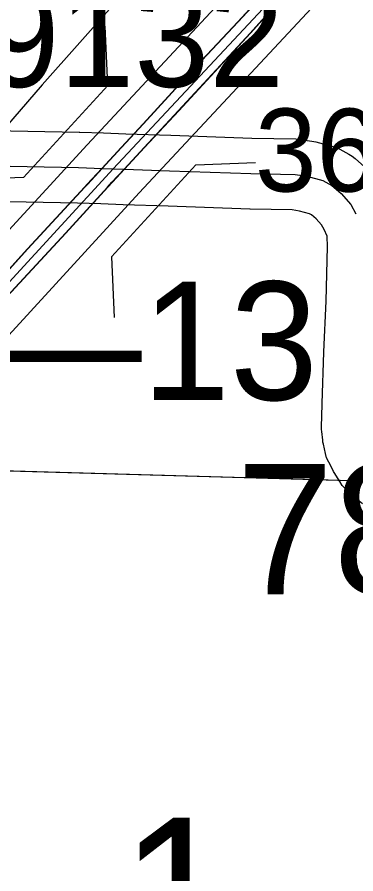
# Model space of a CAD drawing. Extents: x -132.8 to -73.3, y -60 to -26.
# Drawn here: x -116.318 to -116.032, y -44.86 to -44.136 of the extents above; entities that cross this region are included whole.
import ezdxf

# ---------------------------------------------------------------- set-up
doc = ezdxf.new("R2010")
doc.units = 0
for name, color, linetype in [('tdCoDivCarto', 7, 'Continuous'), ('tdCoHydroRiver', 7, 'Continuous'), ('tdCoInt', 7, 'Continuous'), ('tdCoIntCL', 7, 'Continuous'), ('tdCoIntRte', 7, 'Continuous'), ('tdCoPrimary', 7, 'Continuous'), ('tdCoSecRdNmbr', 7, 'Continuous'), ('tdCoSecRteBand', 7, 'Continuous'), ('tdCoSecRteCL', 7, 'Continuous'), ('tdCoSectLine', 7, 'Continuous'), ('tdCoSectLinePart', 7, 'Continuous'), ('tdCoSectNmbr', 7, 'Continuous'), ('tdCoStrucDivPri', 7, 'Continuous'), ('tdCoStrucPriMaintName', 7, 'Continuous'), ('tdCoStrucSecFHWANum', 7, 'Continuous'), ('tdCoSurfGravel', 7, 'Continuous'), ('tdCoTwpBndry', 7, 'Continuous'), ('tdCoTwpBndryShd', 7, 'Continuous'), ('tdStHwyIntRefPost1', 7, 'Continuous')]:
    doc.layers.add(name, color=color, linetype=linetype)

msp = doc.modelspace()

# ---------------------------------------------------------------- linework, layer by layer
at = {"layer": 'tdCoDivCarto'}
for p, q in [((-116.08488, -44.08922), (-116.13174, -44.14027)), ((-116.12133, -44.14974), (-116.07423, -44.09721)), ((-116.13174, -44.14027), (-116.17539, -44.18663)), ((-116.182, -44.21534), (-116.12133, -44.14974)), ((-116.17539, -44.18663), (-116.21164, -44.22634)), ((-116.21089, -44.24652), (-116.182, -44.21534)), ((-116.21164, -44.22634), (-116.2302, -44.24637)), ((-116.2302, -44.24637), (-116.24656, -44.26404)), ((-116.22775, -44.26472), (-116.21089, -44.24652)), ((-116.24656, -44.26404), (-116.2588, -44.27725)), ((-116.23798, -44.27576), (-116.22775, -44.26472)), ((-116.2588, -44.27725), (-116.26121, -44.27985)), ((-116.24187, -44.28001), (-116.23798, -44.27576)), ((-116.26121, -44.27985), (-116.30929, -44.33188)), ((-116.27719, -44.31862), (-116.24187, -44.28001)), ((-116.33785, -44.38373), (-116.27719, -44.31862)), ((-116.30929, -44.33188), (-116.34678, -44.37307))]:
    msp.add_line(p, q, dxfattribs=at)
for points in [[(-116.08488, -44.08922), (-116.13174, -44.14027), (-116.17539, -44.18663), (-116.21164, -44.22634), (-116.2302, -44.24637), (-116.24656, -44.26404), (-116.2588, -44.27725), (-116.26121, -44.27985), (-116.30929, -44.33188), (-116.34678, -44.37307), (-116.39832, -44.42831), (-116.43802, -44.47048), (-116.47822, -44.51487), (-116.52976, -44.57011), (-116.5707, -44.61474), (-116.6035, -44.65099), (-116.65208, -44.70303), (-116.68463, -44.73854), (-116.712, -44.76788), (-116.7416, -44.80241), (-116.77859, -44.84705), (-116.82889, -44.90746)], [(-116.08488, -44.08922), (-116.13174, -44.14027), (-116.17539, -44.18663), (-116.21164, -44.22634), (-116.2302, -44.24637), (-116.24656, -44.26404), (-116.2588, -44.27725), (-116.26121, -44.27985), (-116.30929, -44.33188), (-116.34678, -44.37307), (-116.39832, -44.42831), (-116.43802, -44.47048), (-116.47822, -44.51487), (-116.52976, -44.57011), (-116.5707, -44.61474), (-116.6035, -44.65099), (-116.65208, -44.70303), (-116.68463, -44.73854), (-116.712, -44.76788), (-116.7416, -44.80241), (-116.77859, -44.84705), (-116.82889, -44.90746)], [(-116.08488, -44.08922), (-116.13174, -44.14027), (-116.17539, -44.18663), (-116.21164, -44.22634), (-116.2302, -44.24637), (-116.24656, -44.26404), (-116.2588, -44.27725), (-116.26121, -44.27985), (-116.30929, -44.33188), (-116.34678, -44.37307), (-116.39832, -44.42831), (-116.43802, -44.47048), (-116.47822, -44.51487), (-116.52976, -44.57011), (-116.5707, -44.61474), (-116.6035, -44.65099), (-116.65208, -44.70303), (-116.68463, -44.73854), (-116.712, -44.76788), (-116.7416, -44.80241), (-116.77859, -44.84705), (-116.82889, -44.90746)], [(-116.33785, -44.38373), (-116.27719, -44.31862), (-116.24187, -44.28001), (-116.23798, -44.27576), (-116.22775, -44.26472), (-116.21089, -44.24652), (-116.182, -44.21534), (-116.12133, -44.14974), (-116.07423, -44.09721)], [(-116.33785, -44.38373), (-116.27719, -44.31862), (-116.24187, -44.28001), (-116.23798, -44.27576), (-116.22775, -44.26472), (-116.21089, -44.24652), (-116.182, -44.21534), (-116.12133, -44.14974), (-116.07423, -44.09721)], [(-116.33785, -44.38373), (-116.27719, -44.31862), (-116.24187, -44.28001), (-116.23798, -44.27576), (-116.22775, -44.26472), (-116.21089, -44.24652), (-116.182, -44.21534), (-116.12133, -44.14974), (-116.07423, -44.09721)]]:
    msp.add_lwpolyline(points, dxfattribs=at)
at = {"layer": 'tdCoHydroRiver'}
msp.add_lwpolyline([(-116.13128, -43.99887), (-116.13148, -44.00675), (-116.29721, -44.1934), (-116.3346, -44.23661), (-116.37345, -44.27505), (-116.45843, -44.38962), (-116.50534, -44.43417), (-116.65998, -44.61952), (-116.70696, -44.66723), (-116.7326, -44.68235), (-116.77874, -44.69694), (-116.78036, -44.69848)], dxfattribs=at)
at = {"layer": 'tdCoInt'}
for points in [[(-117.35574, -45.50795), (-117.13958, -45.24795), (-117.04894, -45.13731), (-117.01603, -45.10067), (-116.72686, -44.75045), (-116.49222, -44.49771), (-116.25943, -44.24401), (-116.07806, -44.04929), (-116.01748, -43.98556), (-115.9753, -43.94662), (-115.90527, -43.89456), (-115.87073, -43.8711), (-115.79997, -43.83377), (-115.77885, -43.82362), (-115.71678, -43.80337), (-115.64768, -43.78405), (-115.35438, -43.72912)], [(-117.30631, -45.54235), (-117.0933, -45.28614), (-117.00339, -45.17639), (-116.97031, -45.13956), (-116.68172, -44.79), (-116.44817, -44.53845), (-116.21539, -44.28476), (-116.0343, -44.09034), (-115.97534, -44.02831), (-115.93659, -43.99254), (-115.87089, -43.94374), (-115.83944, -43.92237), (-115.77324, -43.88749), (-115.75605, -43.87924), (-115.69972, -43.8609), (-115.63415, -43.84257), (-115.34301, -43.78803)]]:
    msp.add_lwpolyline(points, dxfattribs=at)
at = {"layer": 'tdCoIntCL'}
msp.add_lwpolyline([(-116.78958, -44.87295), (-116.70429, -44.77022), (-116.553, -44.60648), (-116.4702, -44.51808), (-116.45712, -44.50376), (-116.23741, -44.26438), (-116.10287, -44.12025), (-116.05618, -44.06982), (-115.99641, -44.00694), (-115.95594, -43.96958), (-115.92357, -43.94468), (-115.88808, -43.91915), (-115.85509, -43.89674), (-115.82769, -43.8818), (-115.7866, -43.86063), (-115.76745, -43.85143), (-115.74213, -43.84276), (-115.70825, -43.83214), (-115.64092, -43.81331), (-115.48838, -43.7853), (-115.34869, -43.75858)], dxfattribs=at)
at = {"layer": 'tdCoIntRte'}
for points in [[(-116.08526, -44.08922), (-116.13212, -44.14027), (-116.17577, -44.18663), (-116.21202, -44.22634), (-116.23058, -44.24637), (-116.24694, -44.26404), (-116.25917, -44.27725), (-116.26159, -44.27985), (-116.30967, -44.33188), (-116.34716, -44.37307), (-116.3987, -44.42831), (-116.4384, -44.47048), (-116.4786, -44.51487), (-116.53014, -44.57011), (-116.57108, -44.61474), (-116.60388, -44.65099), (-116.65246, -44.70303), (-116.68501, -44.73854), (-116.71238, -44.76788), (-116.74197, -44.80241), (-116.77897, -44.84705), (-116.82927, -44.90746)], [(-116.08526, -44.08922), (-116.13212, -44.14027), (-116.17577, -44.18663), (-116.21202, -44.22634), (-116.23058, -44.24637), (-116.24694, -44.26404), (-116.25917, -44.27725), (-116.26159, -44.27985), (-116.30967, -44.33188), (-116.34716, -44.37307), (-116.3987, -44.42831), (-116.4384, -44.47048), (-116.4786, -44.51487), (-116.53014, -44.57011), (-116.57108, -44.61474), (-116.60388, -44.65099), (-116.65246, -44.70303), (-116.68501, -44.73854), (-116.71238, -44.76788), (-116.74197, -44.80241), (-116.77897, -44.84705), (-116.82927, -44.90746)], [(-116.33823, -44.38373), (-116.27757, -44.31862), (-116.24225, -44.28001), (-116.23836, -44.27576), (-116.22813, -44.26472), (-116.21127, -44.24652), (-116.18238, -44.21534), (-116.12171, -44.14974), (-116.07461, -44.09721)], [(-116.33823, -44.38373), (-116.27757, -44.31862), (-116.24225, -44.28001), (-116.23836, -44.27576), (-116.22813, -44.26472), (-116.21127, -44.24652), (-116.18238, -44.21534), (-116.12171, -44.14974), (-116.07461, -44.09721)]]:
    msp.add_lwpolyline(points, dxfattribs=at)
at = {"layer": 'tdCoPrimary'}
for points in [[(-116.08488, -44.08922), (-116.13174, -44.14027), (-116.17539, -44.18663), (-116.21164, -44.22634), (-116.2302, -44.24637), (-116.24656, -44.26404), (-116.2588, -44.27725), (-116.26121, -44.27985), (-116.30929, -44.33188), (-116.34678, -44.37307), (-116.39832, -44.42831), (-116.43802, -44.47048), (-116.47822, -44.51487), (-116.52976, -44.57011), (-116.5707, -44.61474), (-116.6035, -44.65099), (-116.65208, -44.70303), (-116.68463, -44.73854), (-116.712, -44.76788), (-116.7416, -44.80241), (-116.77859, -44.84705), (-116.82889, -44.90746)], [(-116.08488, -44.08922), (-116.13174, -44.14027), (-116.17539, -44.18663), (-116.21164, -44.22634), (-116.2302, -44.24637), (-116.24656, -44.26404), (-116.2588, -44.27725), (-116.26121, -44.27985), (-116.30929, -44.33188), (-116.34678, -44.37307), (-116.39832, -44.42831), (-116.43802, -44.47048), (-116.47822, -44.51487), (-116.52976, -44.57011), (-116.5707, -44.61474), (-116.6035, -44.65099), (-116.65208, -44.70303), (-116.68463, -44.73854), (-116.712, -44.76788), (-116.7416, -44.80241), (-116.77859, -44.84705), (-116.82889, -44.90746)], [(-116.08488, -44.08922), (-116.13174, -44.14027), (-116.17539, -44.18663), (-116.21164, -44.22634), (-116.2302, -44.24637), (-116.24656, -44.26404), (-116.2588, -44.27725), (-116.26121, -44.27985), (-116.30929, -44.33188), (-116.34678, -44.37307), (-116.39832, -44.42831), (-116.43802, -44.47048), (-116.47822, -44.51487), (-116.52976, -44.57011), (-116.5707, -44.61474), (-116.6035, -44.65099), (-116.65208, -44.70303), (-116.68463, -44.73854), (-116.712, -44.76788), (-116.7416, -44.80241), (-116.77859, -44.84705), (-116.82889, -44.90746)], [(-116.33785, -44.38373), (-116.27719, -44.31862), (-116.24187, -44.28001), (-116.23798, -44.27576), (-116.22775, -44.26472), (-116.21089, -44.24652), (-116.182, -44.21534), (-116.12133, -44.14974), (-116.07423, -44.09721)], [(-116.33785, -44.38373), (-116.27719, -44.31862), (-116.24187, -44.28001), (-116.23798, -44.27576), (-116.22775, -44.26472), (-116.21089, -44.24652), (-116.182, -44.21534), (-116.12133, -44.14974), (-116.07423, -44.09721)], [(-116.33785, -44.38373), (-116.27719, -44.31862), (-116.24187, -44.28001), (-116.23798, -44.27576), (-116.22775, -44.26472), (-116.21089, -44.24652), (-116.182, -44.21534), (-116.12133, -44.14974), (-116.07423, -44.09721)]]:
    msp.add_lwpolyline(points, dxfattribs=at)
at = {"layer": 'tdCoSecRteBand'}
for points in [[(-116.39647, -44.23082), (-116.26609, -44.23332), (-116.26583, -44.23332), (-116.26558, -44.23333), (-116.24548, -44.23406), (-116.22667, -44.23474), (-116.1887, -44.23612), (-116.12015, -44.23844), (-116.08312, -44.23922), (-116.08128, -44.23926), (-116.07946, -44.23953), (-116.06959, -44.24095), (-116.06785, -44.2412), (-116.06615, -44.24166), (-116.05257, -44.24528), (-116.04914, -44.2462), (-116.04603, -44.24788), (-116.03836, -44.25203), (-116.03549, -44.25359), (-116.03301, -44.25573), (-116.02509, -44.26259)], [(-116.02685, -44.54743), (-116.03378, -44.5418), (-116.03492, -44.54088), (-116.03596, -44.53984), (-116.04141, -44.53445), (-116.04409, -44.5318), (-116.04603, -44.52858), (-116.05075, -44.52072), (-116.0512, -44.51997), (-116.05161, -44.51919), (-116.05535, -44.51206), (-116.05718, -44.50856), (-116.05805, -44.5047), (-116.05982, -44.49683), (-116.06018, -44.49518), (-116.06037, -44.49351), (-116.06115, -44.48636), (-116.06135, -44.48445), (-116.06132, -44.48252), (-116.06093, -44.46304), (-116.06092, -44.46283), (-116.06092, -44.46261), (-116.05943, -44.41922), (-116.05942, -44.41905), (-116.05941, -44.41888), (-116.05744, -44.37604), (-116.05626, -44.33005), (-116.05663, -44.32155), (-116.05667, -44.32141), (-116.05922, -44.31575), (-116.06133, -44.31182), (-116.06591, -44.30661), (-116.0698, -44.30324), (-116.07147, -44.30234), (-116.07992, -44.30008), (-116.08622, -44.29917), (-116.1216, -44.29843), (-116.1218, -44.29842), (-116.12199, -44.29842), (-116.19077, -44.29608), (-116.1908, -44.29608), (-116.19083, -44.29608), (-116.22884, -44.2947), (-116.24765, -44.29402), (-116.26749, -44.2933), (-116.39763, -44.29081)]]:
    msp.add_lwpolyline(points, dxfattribs=at)
at = {"layer": 'tdCoSecRteCL'}
msp.add_lwpolyline([(-116.62048, -44.25557), (-116.60777, -44.25448), (-116.5878, -44.25646), (-116.47519, -44.25927), (-116.39706, -44.26082), (-116.26666, -44.26331), (-116.24656, -44.26404), (-116.22775, -44.26472), (-116.18975, -44.2661), (-116.12097, -44.26843), (-116.08375, -44.26922), (-116.07388, -44.27064), (-116.06031, -44.27427), (-116.05264, -44.27841), (-116.04472, -44.28527), (-116.03654, -44.29459), (-116.0323, -44.30246)], dxfattribs=at)
at = {"layer": 'tdCoSectLine'}
msp.add_lwpolyline([(-116.7726, -44.50656), (-115.78336, -44.53488)], dxfattribs=at)
at = {"layer": 'tdCoSectLinePart'}
msp.add_lwpolyline([(-116.7726, -44.50656), (-116.04708, -44.52733)], dxfattribs=at)
at = {"layer": 'tdCoStrucDivPri'}
for p, q in [((-116.24187, -44.19416), (-116.24403, -44.1438)), ((-116.31297, -44.27162), (-116.24187, -44.19416)), ((-116.16756, -44.2611), (-116.23879, -44.33871)), ((-116.16756, -44.2611), (-116.11719, -44.25894)), ((-116.31297, -44.27162), (-116.36332, -44.27376)), ((-116.23879, -44.33871), (-116.23658, -44.39009))]:
    msp.add_line(p, q, dxfattribs=at)
at = {"layer": 'tdCoSurfGravel'}
msp.add_lwpolyline([(-116.62048, -44.25557), (-116.60777, -44.25448), (-116.5878, -44.25646), (-116.47519, -44.25927), (-116.39706, -44.26082), (-116.26666, -44.26331), (-116.24656, -44.26404), (-116.22775, -44.26472), (-116.18975, -44.2661), (-116.12097, -44.26843), (-116.08375, -44.26922), (-116.07388, -44.27064), (-116.06031, -44.27427), (-116.05264, -44.27841), (-116.04472, -44.28527), (-116.03654, -44.29459), (-116.0323, -44.30246)], dxfattribs=at)
at = {"layer": 'tdCoTwpBndry'}
msp.add_lwpolyline([(-116.42494, -44.51651), (-116.04715, -44.52733)], dxfattribs=at)
at = {"layer": 'tdCoTwpBndryShd'}
msp.add_lwpolyline([(-127.22016, -44.19541), (-126.69726, -44.20866), (-125.69317, -44.23398), (-124.69445, -44.26412), (-123.69916, -44.29255), (-122.71524, -44.32465), (-121.72207, -44.36169), (-120.75071, -44.39009), (-119.75935, -44.42684), (-118.76801, -44.44899), (-117.7739, -44.47981), (-116.7726, -44.50656), (-115.78336, -44.53488), (-114.81434, -44.55855)], dxfattribs=at)

# ---------------------------------------------------------------- texts
at = {"layer": 'tdCoSecRdNmbr'}
msp.add_text('3607', height=0.07, rotation=359.91243, dxfattribs=at).set_placement((-116.1177, -44.2835))
at = {"layer": 'tdCoSectNmbr'}
msp.add_text('1', height=0.13, rotation=359.91244, dxfattribs=at).set_placement((-116.2319, -44.94233))
at = {"layer": 'tdCoStrucPriMaintName'}
msp.add_text('78131L080', height=0.11, dxfattribs=at).set_placement((-116.13324, -44.62377))
msp.add_text('78131L080', height=0.11, dxfattribs=at).set_placement((-116.13324, -44.62377))
msp.add_text('78131L080', height=0.11, dxfattribs=at).set_placement((-116.13324, -44.62377))
at = {"layer": 'tdCoStrucSecFHWANum'}
msp.add_text('289132', height=0.085, dxfattribs=at).set_placement((-116.47233, -44.19525))
at = {"layer": 'tdStHwyIntRefPost1'}
msp.add_text('‒‒13', height=0.1, dxfattribs=at).set_placement((-116.36187, -44.4596))

doc.saveas('drawing.dxf')
